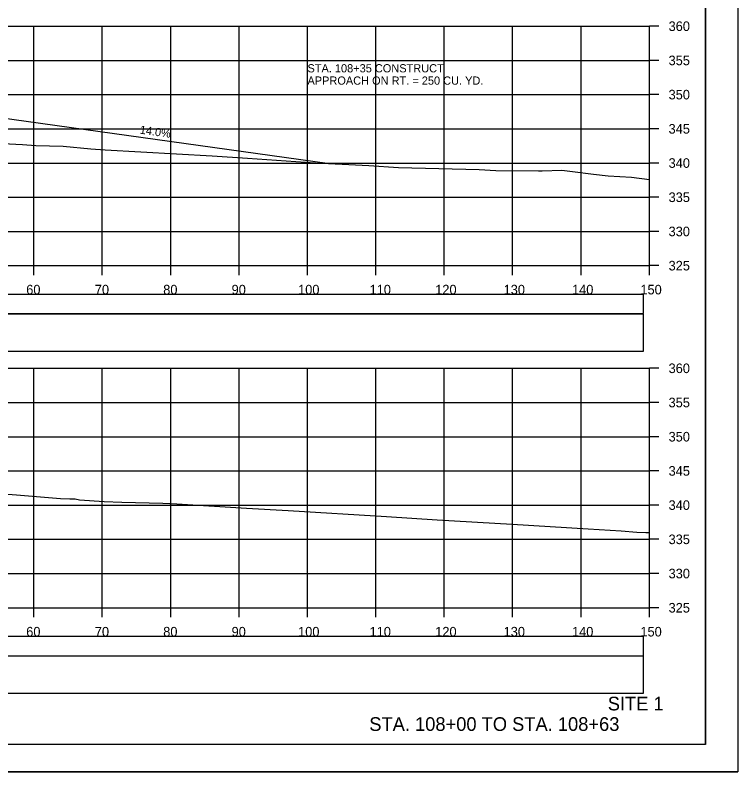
# Model space of a CAD drawing. Extents: x 1368122 to 1710785, y 373130 to 557566.
# Drawn here: x 1368746.1 to 1368851.8, y 374623.7 to 374734.3 of the extents above; entities that cross this region are included whole.
import ezdxf

# ---------------------------------------------------------------- set-up
doc = ezdxf.new("R2010")
doc.units = 0
for name, color, linetype in [('R_Alt Surface', 7, 'Continuous'), ('R_Axis', 7, 'Continuous'), ('R_Axis Annot', 7, 'Continuous'), ('R_Border', 7, 'Continuous'), ('R_Draft', 7, 'Continuous'), ('R_Drive', 7, 'Continuous'), ('R_Exist Surface', 7, 'Continuous'), ('R_Grid', 7, 'Continuous'), ('R_No Plot', 7, 'Continuous'), ('R_Water Annot', 7, 'Continuous'), ('R_Xsect Elev', 7, 'Continuous')]:
    doc.layers.add(name, color=color, linetype=linetype)

msp = doc.modelspace()

# ---------------------------------------------------------------- linework, layer by layer
at = {"layer": 'R_Alt Surface'}
for points in [[(1368539.73, 374690.67), (1368838.03, 374690.67), (1368838.03, 374693.48), (1368539.73, 374693.48)], [(1368539.73, 374685.2), (1368838.03, 374685.2), (1368838.03, 374690.61), (1368539.73, 374690.61)], [(1368539.73, 374640.67), (1368838.03, 374640.67), (1368838.03, 374643.48), (1368539.73, 374643.48)], [(1368539.73, 374635.2), (1368838.03, 374635.2), (1368838.03, 374640.61), (1368539.73, 374640.61)]]:
    msp.add_lwpolyline(points, close=True, dxfattribs=at)
at = {"layer": 'R_Axis'}
for p, q in [((1368838.88, 374697.68), (1368838.88, 374732.68)), ((1368840.28, 374732.68), (1368838.88, 374732.68)), ((1368840.28, 374727.68), (1368838.88, 374727.68)), ((1368840.28, 374722.68), (1368838.88, 374722.68)), ((1368840.28, 374717.68), (1368838.88, 374717.68)), ((1368840.28, 374712.68), (1368838.88, 374712.68)), ((1368840.28, 374707.68), (1368838.88, 374707.68)), ((1368840.28, 374702.68), (1368838.88, 374702.68)), ((1368538.88, 374697.68), (1368838.88, 374697.68)), ((1368748.88, 374696.28), (1368748.88, 374697.68)), ((1368758.88, 374696.28), (1368758.88, 374697.68)), ((1368768.88, 374696.28), (1368768.88, 374697.68)), ((1368778.88, 374696.28), (1368778.88, 374697.68)), ((1368788.88, 374696.28), (1368788.88, 374697.68)), ((1368798.88, 374696.28), (1368798.88, 374697.68)), ((1368808.88, 374696.28), (1368808.88, 374697.68)), ((1368818.88, 374696.28), (1368818.88, 374697.68)), ((1368828.88, 374696.28), (1368828.88, 374697.68)), ((1368838.88, 374696.28), (1368838.88, 374697.68)), ((1368840.28, 374697.68), (1368838.88, 374697.68)), ((1368838.88, 374647.68), (1368838.88, 374682.68)), ((1368840.28, 374682.68), (1368838.88, 374682.68)), ((1368840.28, 374677.68), (1368838.88, 374677.68)), ((1368840.28, 374672.68), (1368838.88, 374672.68)), ((1368840.28, 374667.68), (1368838.88, 374667.68)), ((1368840.28, 374662.68), (1368838.88, 374662.68)), ((1368840.28, 374657.68), (1368838.88, 374657.68)), ((1368840.28, 374652.68), (1368838.88, 374652.68)), ((1368538.88, 374647.68), (1368838.88, 374647.68)), ((1368748.88, 374646.28), (1368748.88, 374647.68)), ((1368758.88, 374646.28), (1368758.88, 374647.68)), ((1368768.88, 374646.28), (1368768.88, 374647.68)), ((1368778.88, 374646.28), (1368778.88, 374647.68)), ((1368788.88, 374646.28), (1368788.88, 374647.68)), ((1368798.88, 374646.28), (1368798.88, 374647.68)), ((1368808.88, 374646.28), (1368808.88, 374647.68)), ((1368818.88, 374646.28), (1368818.88, 374647.68)), ((1368828.88, 374646.28), (1368828.88, 374647.68)), ((1368838.88, 374646.28), (1368838.88, 374647.68)), ((1368840.28, 374647.68), (1368838.88, 374647.68))]:
    msp.add_line(p, q, dxfattribs=at)
at = {"layer": 'R_Border'}
for q in [(1368847.06, 374833.14), (1368530.88, 374627.68)]:
    msp.add_line((1368847.06, 374627.68), q, dxfattribs=at)
at = {"layer": 'R_Drive'}
msp.add_line((1368740.38, 374719.83), (1368792.09, 374712.59), dxfattribs=at)
at = {"layer": 'R_Exist Surface'}
for points in [[(1368741.4, 374715.7), (1368747.21, 374715.38), (1368749.16, 374715.25), (1368753.15, 374715.17), (1368757.19, 374714.75), (1368759.3, 374714.62), (1368774.97, 374713.72), (1368780.12, 374713.39), (1368790, 374712.7), (1368797.87, 374712.3), (1368802.21, 374712.03), (1368814, 374711.72), (1368816.41, 374711.57), (1368822.66, 374711.55), (1368823.18, 374711.56), (1368826.09, 374711.62), (1368827.65, 374711.46), (1368830.72, 374711.04), (1368832.84, 374710.82), (1368836.25, 374710.63), (1368838.88, 374710.29)], [(1368744.37, 374664.32), (1368746.33, 374664.18), (1368752.78, 374663.64), (1368754.14, 374663.61), (1368754.91, 374663.59), (1368755.54, 374663.44), (1368759.17, 374663.19), (1368761.76, 374663.13), (1368767.72, 374662.99), (1368769.8, 374662.86), (1368779.97, 374662.23), (1368786.08, 374661.91), (1368800.45, 374661), (1368807.86, 374660.55), (1368818.79, 374659.91), (1368829.9, 374659.21), (1368834.77, 374658.91), (1368837.06, 374658.74), (1368838.35, 374658.69), (1368838.88, 374658.67)]]:
    msp.add_lwpolyline(points, dxfattribs=at)
at = {"layer": 'R_Grid'}
for p, q in [((1368538.88, 374732.68), (1368838.88, 374732.68)), ((1368748.88, 374697.68), (1368748.88, 374732.68)), ((1368758.88, 374697.68), (1368758.88, 374732.68)), ((1368768.88, 374697.68), (1368768.88, 374732.68)), ((1368778.88, 374697.68), (1368778.88, 374732.68)), ((1368788.88, 374697.68), (1368788.88, 374732.68)), ((1368798.88, 374697.68), (1368798.88, 374732.68)), ((1368808.88, 374697.68), (1368808.88, 374732.68)), ((1368818.88, 374697.68), (1368818.88, 374732.68)), ((1368828.88, 374697.68), (1368828.88, 374732.68)), ((1368838.88, 374697.68), (1368838.88, 374732.68)), ((1368538.88, 374727.68), (1368838.88, 374727.68)), ((1368538.88, 374722.68), (1368838.88, 374722.68)), ((1368538.88, 374717.68), (1368838.88, 374717.68)), ((1368538.88, 374712.68), (1368838.88, 374712.68)), ((1368538.88, 374707.68), (1368838.88, 374707.68)), ((1368538.88, 374702.68), (1368838.88, 374702.68)), ((1368538.88, 374697.68), (1368838.88, 374697.68)), ((1368538.88, 374682.68), (1368838.88, 374682.68)), ((1368748.88, 374647.68), (1368748.88, 374682.68)), ((1368758.88, 374647.68), (1368758.88, 374682.68)), ((1368768.88, 374647.68), (1368768.88, 374682.68)), ((1368778.88, 374647.68), (1368778.88, 374682.68)), ((1368788.88, 374647.68), (1368788.88, 374682.68)), ((1368798.88, 374647.68), (1368798.88, 374682.68)), ((1368808.88, 374647.68), (1368808.88, 374682.68)), ((1368818.88, 374647.68), (1368818.88, 374682.68)), ((1368828.88, 374647.68), (1368828.88, 374682.68)), ((1368838.88, 374647.68), (1368838.88, 374682.68)), ((1368538.88, 374677.68), (1368838.88, 374677.68)), ((1368538.88, 374672.68), (1368838.88, 374672.68)), ((1368538.88, 374667.68), (1368838.88, 374667.68)), ((1368538.88, 374662.68), (1368838.88, 374662.68)), ((1368538.88, 374657.68), (1368838.88, 374657.68)), ((1368538.88, 374652.68), (1368838.88, 374652.68)), ((1368538.88, 374647.68), (1368838.88, 374647.68))]:
    msp.add_line(p, q, dxfattribs=at)
at = {"layer": 'R_No Plot'}
msp.add_line((1368518.48, 374623.7), (1368851.81, 374623.7), dxfattribs=at)
for points in [[(1368518.47, 374837.03), (1368851.81, 374837.03), (1368851.81, 374623.69), (1368518.47, 374623.69)], [(1368764.8, 374833.14), (1368784.42, 374833.14), (1368784.42, 374823.26), (1368800.53, 374823.26), (1368823.73, 374823.26), (1368823.85, 374795.1), (1368847.06, 374795.1), (1368847.06, 374627.68), (1368530.88, 374627.68), (1368530.88, 374833.14)]]:
    msp.add_lwpolyline(points, close=True, dxfattribs=at)

# ---------------------------------------------------------------- texts
at = {"layer": 'R_Axis Annot'}
for s, p in [('360', (1368841.68, 374731.98)), ('355', (1368841.68, 374726.98)), ('350', (1368841.68, 374721.98)), ('345', (1368841.68, 374716.98)), ('340', (1368841.68, 374711.98)), ('335', (1368841.68, 374706.98)), ('330', (1368841.68, 374701.98)), ('325', (1368841.68, 374696.98)), ('60', (1368747.76, 374693.48)), ('70', (1368757.79, 374693.48)), ('80', (1368767.79, 374693.48)), ('90', (1368777.79, 374693.48)), ('100', (1368787.51, 374693.48)), ('110', (1368797.96, 374693.48)), ('120', (1368807.56, 374693.48)), ('130', (1368817.56, 374693.48)), ('140', (1368827.56, 374693.48)), ('150', (1368837.56, 374693.48)), ('360', (1368841.68, 374681.98)), ('355', (1368841.68, 374676.98)), ('350', (1368841.68, 374671.98)), ('345', (1368841.68, 374666.98)), ('340', (1368841.68, 374661.98)), ('335', (1368841.68, 374656.98)), ('330', (1368841.68, 374651.98)), ('325', (1368841.68, 374646.98)), ('60', (1368747.76, 374643.48)), ('70', (1368757.79, 374643.48)), ('80', (1368767.79, 374643.48)), ('90', (1368777.79, 374643.48)), ('100', (1368787.51, 374643.48)), ('110', (1368797.96, 374643.48)), ('120', (1368807.56, 374643.48)), ('130', (1368817.56, 374643.48)), ('140', (1368827.56, 374643.48)), ('150', (1368837.56, 374643.48))]:
    msp.add_text(s, height=1.4, dxfattribs=at).set_placement(p)
at = {"layer": 'R_Draft'}
for s, p in [('SITE 1', (1368832.79, 374632.67)), ('STA. 108+00 TO STA. 108+63', (1368797.92, 374629.68))]:
    msp.add_text(s, height=2, dxfattribs=at).set_placement(p)
at = {"layer": 'R_Water Annot'}
for s, p in [('STA. 108+35 CONSTRUCT', (1368788.88, 374725.93)), ('APPROACH ON RT. = 250 CU. YD.', (1368788.88, 374724.13))]:
    msp.add_text(s, height=1.2, dxfattribs=at).set_placement(p)
at = {"layer": 'R_Xsect Elev'}
msp.add_text('14.0%', height=1.2, rotation=352.0304, dxfattribs=at).set_placement((1368764.31, 374716.99))

doc.saveas('drawing.dxf')
